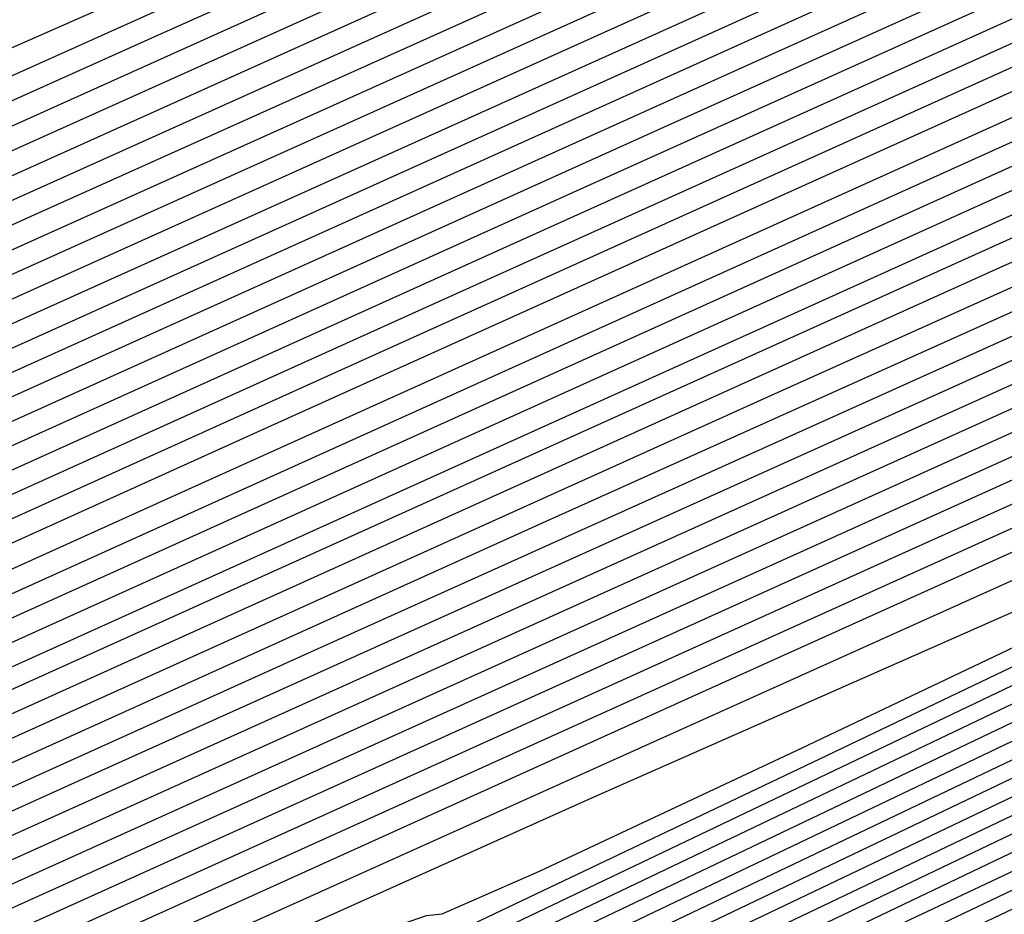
# Model space of a CAD drawing. Extents: x 3249832 to 3255657, y 13789405 to 13793316.
# Tile 364 of 656: x 3254711.84 to 3254712.866, y 13790587.954 to 13790588.887. Entities that reach past the tile are written whole.
import ezdxf

# ---------------------------------------------------------------- set-up
doc = ezdxf.new("R2010")
doc.units = 0
doc.header["$LTSCALE"] = 100
doc.header["$MEASUREMENT"] = 0
for name, color, linetype in [('GRATIO_CON', 10, 'CONTINUOUS'), ('GRATIO_ICON', 7, 'CONTINUOUS'), ('TARGETS_EAST', 7, 'CONTINUOUS')]:
    doc.layers.add(name, color=color, linetype=linetype)

# ---------------------------------------------------------------- blocks, each defined once
blk = doc.blocks.new('Gratio_032316_contours')
at = {"layer": 'GRATIO_CON', "color": 1, "linetype": 'Continuous', "flags": 128}
for points in [[(3254703.8339, 13790583.6476), (3254706.5712, 13790584.9507), (3254709.7909, 13790586.4883), (3254712.5282, 13790587.7952), (3254714.0597, 13790588.5228), (3254714.626, 13790588.7873), (3254714.7093, 13790588.8215), (3254714.7111, 13790588.8191), (3254714.7121, 13790588.8186), (3254714.7123, 13790588.8193), (3254714.7466, 13790588.8382), (3254714.9871, 13790588.9622), (3254715.6406, 13790589.2957), (3254716.8106, 13790589.8908), (3254718.1872, 13790590.5913), (3254719.3576, 13790591.1889), (3254720.0918, 13790591.568), (3254720.8917, 13790591.9853), (3254722.442, 13790592.7905), (3254725.1537, 13790594.1936), (3254728.3408, 13790595.8464)], [(3254703.0221, 13790583.2904), (3254704.4639, 13790583.9676), (3254707.0406, 13790585.1942), (3254710.0713, 13790586.6415), (3254712.6481, 13790587.8718), (3254714.0896, 13790588.5567), (3254714.6228, 13790588.8057), (3254714.7012, 13790588.8378), (3254714.703, 13790588.8356), (3254714.7041, 13790588.8351), (3254714.7044, 13790588.8357), (3254714.7337, 13790588.8518), (3254714.9385, 13790588.9574), (3254715.4949, 13790589.2413), (3254716.491, 13790589.748), (3254717.6631, 13790590.3445), (3254718.6596, 13790590.8532), (3254719.2974, 13790591.1825), (3254720.0669, 13790591.5835), (3254721.6271, 13790592.393), (3254724.3657, 13790593.8095), (3254727.5846, 13790595.4782)], [(3254703.7421, 13790583.6526), (3254705.094, 13790584.2875), (3254707.51, 13790585.4377), (3254710.3518, 13790586.7948), (3254712.7679, 13790587.9484), (3254714.1196, 13790588.5905), (3254714.6195, 13790588.824), (3254714.6931, 13790588.8542), (3254714.695, 13790588.8521), (3254714.696, 13790588.8516), (3254714.6965, 13790588.8522), (3254714.7208, 13790588.8655), (3254714.8899, 13790588.9526), (3254715.3492, 13790589.187), (3254716.1715, 13790589.6053), (3254717.139, 13790590.0976), (3254717.9616, 13790590.5176), (3254718.5029, 13790590.7971), (3254719.2421, 13790591.1817), (3254720.8122, 13790591.9955), (3254723.5777, 13790593.4253), (3254726.8284, 13790595.11), (3254729.5854, 13790596.5514)], [(3254703.9931, 13790583.809), (3254704.462, 13790584.0148), (3254705.724, 13790584.6075), (3254707.9794, 13790585.6812), (3254710.6323, 13790586.9481), (3254712.8877, 13790588.025), (3254714.1495, 13790588.6244), (3254714.6163, 13790588.8424), (3254714.685, 13790588.8706), (3254714.6869, 13790588.8687), (3254714.688, 13790588.8682), (3254714.6886, 13790588.8686), (3254714.7079, 13790588.8791), (3254714.8413, 13790588.9479), (3254715.2035, 13790589.1327), (3254715.8519, 13790589.4625), (3254716.6149, 13790589.8508), (3254717.2636, 13790590.1819), (3254717.7084, 13790590.4116), (3254718.4173, 13790590.7799), (3254719.9972, 13790591.598), (3254722.7897, 13790593.0412), (3254726.0722, 13790594.7418), (3254728.8565, 13790596.1965)], [(3254711.1932, 13790587.2546), (3254713.1273, 13790588.1781), (3254714.2094, 13790588.6922), (3254714.6097, 13790588.8791), (3254714.6689, 13790588.9033), (3254714.6707, 13790588.9017), (3254714.672, 13790588.9012), (3254714.6729, 13790588.9015), (3254714.6821, 13790588.9064), (3254714.7441, 13790588.9383), (3254714.9121, 13790589.024), (3254715.2128, 13790589.177), (3254715.5667, 13790589.3571), (3254715.8676, 13790589.5107), (3254716.1195, 13790589.6407), (3254716.7677, 13790589.9763), (3254718.3674, 13790590.8029), (3254721.2136, 13790592.2729), (3254724.5597, 13790594.0055), (3254727.3987, 13790595.4866)], [(3254701.9933, 13790583.1284), (3254704.3506, 13790584.1812), (3254705.6355, 13790584.7383), (3254706.1168, 13790584.9264), (3254706.1942, 13790584.9331), (3254706.2531, 13790584.9396), (3254706.6218, 13790585.1014), (3254707.6142, 13790585.5674), (3254709.3877, 13790586.4117), (3254711.4737, 13790587.4079), (3254713.2472, 13790588.2547), (3254714.2431, 13790588.7279), (3254714.6363, 13790588.9126), (3254714.7615, 13790588.9709), (3254714.8903, 13790589.0341), (3254715.041, 13790589.1098), (3254715.1689, 13790589.1748), (3254715.3248, 13790589.2552), (3254715.9428, 13790589.5745), (3254717.5524, 13790590.4054), (3254720.4256, 13790591.8887), (3254723.8035, 13790593.6373), (3254726.6698, 13790595.1317), (3254728.2624, 13790595.9821)], [(3254692.1954, 13790578.7312), (3254695.8729, 13790580.3923), (3254699.5123, 13790582.0369), (3254702.7163, 13790583.4811), (3254705.0951, 13790584.5448), (3254706.3911, 13790585.1091), (3254706.8758, 13790585.3014), (3254706.9529, 13790585.3105), (3254707.0065, 13790585.3164), (3254707.3418, 13790585.4636), (3254708.2443, 13790585.8874), (3254709.8571, 13790586.6552), (3254711.7541, 13790587.5612), (3254713.367, 13790588.3312), (3254714.2693, 13790588.7599), (3254714.6032, 13790588.9158), (3254714.6527, 13790588.936), (3254714.7384, 13790588.9781), (3254715.3273, 13790589.2809), (3254716.923, 13790590.1036), (3254719.7767, 13790591.5764), (3254723.1315, 13790593.3125), (3254725.9781, 13790594.796), (3254727.5602, 13790595.6396)], [(3254710.3265, 13790586.8987), (3254712.0346, 13790587.7144), (3254713.4868, 13790588.4078), (3254714.2993, 13790588.7938), (3254714.5999, 13790588.9341), (3254714.6444, 13790588.9523), (3254714.646, 13790588.9511), (3254714.6473, 13790588.9509), (3254714.6483, 13790588.9511), (3254714.7284, 13790588.9926), (3254715.2859, 13790589.2805), (3254716.7985, 13790590.0611), (3254719.5049, 13790591.4582), (3254722.687, 13790593.105), (3254725.3872, 13790594.5123), (3254726.8879, 13790595.3125), (3254727.4304, 13790595.6251)], [(3254711.2653, 13790587.3857), (3254712.5955, 13790588.021), (3254713.7265, 13790588.5609), (3254714.3592, 13790588.8615), (3254714.5933, 13790588.9708), (3254714.628, 13790588.985), (3254714.6292, 13790588.9841), (3254714.6302, 13790588.984), (3254714.631, 13790588.9845), (3254714.7024, 13790589.0221), (3254715.1995, 13790589.2794), (3254716.5481, 13790589.976), (3254718.961, 13790591.2218), (3254721.7979, 13790592.6902), (3254724.2052, 13790593.9448), (3254725.5432, 13790594.6582), (3254726.0268, 13790594.9369), (3254726.0851, 13790594.9963), (3254726.1306, 13790595.0453), (3254726.5114, 13790595.2683), (3254727.5597, 13790595.8436)], [(3254711.7347, 13790587.6292), (3254712.876, 13790588.1742), (3254713.8463, 13790588.6375), (3254714.3891, 13790588.8954), (3254714.59, 13790588.9892), (3254714.6197, 13790589.0013), (3254714.6208, 13790589.0006), (3254714.6217, 13790589.0006), (3254714.6223, 13790589.0012), (3254714.6894, 13790589.0368), (3254715.1563, 13790589.2789), (3254716.4229, 13790589.9334), (3254718.6891, 13790591.1036), (3254721.3534, 13790592.4827), (3254723.6143, 13790593.661), (3254724.8709, 13790594.331), (3254725.3251, 13790594.5928), (3254725.3798, 13790594.6486), (3254725.4264, 13790594.6967), (3254725.8112, 13790594.9207), (3254726.8692, 13790595.5005), (3254728.8273, 13790596.5582)], [(3254711.3945, 13790587.4873), (3254712.2041, 13790587.8727), (3254713.1565, 13790588.3275), (3254713.9661, 13790588.7141), (3254714.4191, 13790588.9293), (3254714.5867, 13790589.0075), (3254714.6115, 13790589.0177), (3254714.6124, 13790589.017), (3254714.6131, 13790589.0171), (3254714.6137, 13790589.018), (3254714.6764, 13790589.0516), (3254715.1131, 13790589.2783), (3254716.2977, 13790589.8908), (3254718.4171, 13790590.9854), (3254720.9089, 13790592.2753), (3254723.0233, 13790593.3773), (3254724.1985, 13790594.0039), (3254724.6233, 13790594.2487), (3254724.6745, 13790594.3009), (3254724.7222, 13790594.3481), (3254725.1109, 13790594.5731), (3254726.1787, 13790595.1573), (3254728.1544, 13790596.2242)], [(3254711.6614, 13790587.6367), (3254712.0246, 13790587.8073), (3254712.6736, 13790588.1162), (3254713.4369, 13790588.4808), (3254714.0859, 13790588.7907), (3254714.449, 13790588.9632), (3254714.5834, 13790589.0259), (3254714.6033, 13790589.034), (3254714.604, 13790589.0335), (3254714.6046, 13790589.0337), (3254714.6051, 13790589.0347), (3254714.6634, 13790589.0663), (3254715.0699, 13790589.2778), (3254716.1725, 13790589.8482), (3254718.1451, 13790590.8673), (3254720.4644, 13790592.0678), (3254722.4324, 13790593.0936), (3254723.5262, 13790593.6768), (3254723.9216, 13790593.9046), (3254723.9692, 13790593.9532), (3254724.018, 13790593.9995), (3254724.4106, 13790594.2254), (3254725.4882, 13790594.8142), (3254727.4816, 13790595.8902)], [(3254711.0516, 13790587.454), (3254712.4361, 13790588.0756), (3254712.9476, 13790588.3015), (3254713.0223, 13790588.33), (3254713.0332, 13790588.3312), (3254713.1013, 13790588.3611), (3254713.2847, 13790588.4472), (3254713.6124, 13790588.6033), (3254713.9979, 13790588.7873), (3254714.3257, 13790588.9438), (3254714.5093, 13790589.031), (3254714.5773, 13790589.0632), (3254714.5876, 13790589.0685), (3254714.6374, 13790589.0959), (3254714.9834, 13790589.2767), (3254715.922, 13790589.763), (3254717.6012, 13790590.6309), (3254719.5753, 13790591.653), (3254721.2505, 13790592.5261), (3254722.1815, 13790593.0225)], [(3254711.7963, 13790587.817), (3254713.1969, 13790588.4475), (3254713.7463, 13790588.6934), (3254713.914, 13790588.7687), (3254714.0816, 13790588.8472), (3254714.2783, 13790588.9407), (3254714.4455, 13790589.0204), (3254714.539, 13790589.0649), (3254714.5738, 13790589.0815), (3254714.579, 13790589.085), (3254714.6245, 13790589.1106), (3254714.9403, 13790589.2762), (3254715.7968, 13790589.7204), (3254717.3292, 13790590.5127), (3254719.1308, 13790591.4455), (3254720.6595, 13790592.2423), (3254721.5092, 13790592.6953), (3254721.8163, 13790592.8724), (3254721.8533, 13790592.9101), (3254721.9054, 13790592.9536), (3254722.3098, 13790593.1826), (3254723.4167, 13790593.7848), (3254725.4632, 13790594.8881), (3254728.235, 13790596.3789)], [(3254702.4719, 13790583.6289), (3254706.4481, 13790585.4262), (3254709.947, 13790587.0081), (3254712.5408, 13790588.181), (3254713.9476, 13790588.8171), (3254714.4672, 13790589.052), (3254714.5448, 13790589.0872), (3254714.5512, 13790589.0903), (3254714.5588, 13790589.0945), (3254714.5654, 13790589.0991), (3254714.61, 13790589.1246), (3254714.8969, 13790589.2756), (3254715.6716, 13790589.6779), (3254717.0573, 13790590.3945), (3254718.6863, 13790591.2381), (3254720.0686, 13790591.9586), (3254720.8368, 13790592.3682), (3254721.1146, 13790592.5283), (3254721.148, 13790592.5624), (3254721.2012, 13790592.605), (3254721.6096, 13790592.8349), (3254722.7262, 13790593.4417), (3254724.7904, 13790594.5541), (3254727.586, 13790596.0576)], [(3254703.0082, 13790583.8967), (3254706.8625, 13790585.639), (3254710.208, 13790587.1516), (3254712.6684, 13790588.2639), (3254714.0003, 13790588.8658), (3254714.4912, 13790589.0878), (3254714.5617, 13790589.1206), (3254714.5986, 13790589.1417), (3254714.8539, 13790589.2761), (3254715.5465, 13790589.6357), (3254716.7853, 13790590.2764), (3254718.2417, 13790591.0307), (3254719.4776, 13790591.6748), (3254720.1645, 13790592.0411), (3254720.4128, 13790592.1842), (3254720.4427, 13790592.2146), (3254720.497, 13790592.2564), (3254720.9093, 13790592.4873), (3254722.0357, 13790593.0985), (3254724.1176, 13790594.22), (3254726.937, 13790595.7362), (3254730.1613, 13790597.4701)], [(3254704.0706, 13790584.4276), (3254707.6682, 13790586.0538), (3254710.6917, 13790587.4206), (3254712.8723, 13790588.4059), (3254714.0475, 13790588.936), (3254714.4813, 13790589.1309), (3254714.5442, 13790589.1589), (3254714.5727, 13790589.1746), (3254714.7677, 13790589.277), (3254715.2961, 13790589.5514), (3254716.2414, 13790590.0403), (3254717.3527, 13790590.6158), (3254718.2957, 13790591.1073), (3254718.8198, 13790591.3868), (3254719.0093, 13790591.496), (3254719.0321, 13790591.5192), (3254719.0886, 13790591.5592), (3254719.5087, 13790591.7921), (3254720.6547, 13790592.4123), (3254722.7719, 13790593.552), (3254725.639, 13790595.0934), (3254728.9176, 13790596.8565)], [(3254700.8064, 13790582.9786), (3254704.6018, 13790584.6931), (3254708.071, 13790586.2612), (3254710.9336, 13790587.5551), (3254712.9743, 13790588.4768), (3254714.0712, 13790588.971), (3254714.4764, 13790589.1524), (3254714.5354, 13790589.1781), (3254714.5597, 13790589.1911), (3254714.7245, 13790589.2775), (3254715.1709, 13790589.5093), (3254715.9694, 13790589.9222), (3254716.9082, 13790590.4084), (3254717.7048, 13790590.8236), (3254718.1475, 13790591.0596), (3254718.3075, 13790591.1519), (3254718.3268, 13790591.1715), (3254718.3844, 13790591.2106), (3254718.8085, 13790591.4444), (3254719.9642, 13790592.0692), (3254722.0991, 13790593.2179), (3254724.99, 13790594.772), (3254728.2958, 13790596.5497)], [(3254701.3941, 13790583.2696), (3254705.133, 13790584.9586), (3254708.4739, 13790586.4686), (3254711.1755, 13790587.6896), (3254713.0762, 13790588.5478), (3254714.0948, 13790589.0061), (3254714.4714, 13790589.1739), (3254714.5266, 13790589.1973), (3254714.5468, 13790589.2076), (3254714.6814, 13790589.278), (3254715.0458, 13790589.4671), (3254715.6975, 13790589.8042), (3254716.4637, 13790590.201), (3254717.1138, 13790590.5398), (3254717.4752, 13790590.7325), (3254717.6058, 13790590.8078), (3254717.6215, 13790590.8238), (3254717.6802, 13790590.862), (3254718.1082, 13790591.0968), (3254719.2737, 13790591.726), (3254721.4263, 13790592.8839), (3254724.341, 13790594.4506), (3254727.6739, 13790596.2429)], [(3254701.9819, 13790583.5606), (3254705.6642, 13790585.224), (3254708.8767, 13790586.676), (3254711.4174, 13790587.8241), (3254713.1782, 13790588.6188), (3254714.1184, 13790589.0412), (3254714.4664, 13790589.1955), (3254714.5178, 13790589.2164), (3254714.5338, 13790589.224), (3254714.6383, 13790589.2785), (3254714.9206, 13790589.425), (3254715.4255, 13790589.6862), (3254716.0189, 13790589.994), (3254716.5222, 13790590.2577), (3254716.8632, 13790590.4421), (3254717.3969, 13790590.7351), (3254718.5849, 13790591.38), (3254720.754, 13790592.549), (3254723.692, 13790594.1291), (3254727.0521, 13790595.9361), (3254730.4743, 13790597.7793)], [(3254703.1573, 13790584.1426), (3254706.7266, 13790585.7549), (3254709.6823, 13790587.0907), (3254711.9011, 13790588.0931), (3254713.3821, 13790588.7607), (3254714.1657, 13790589.1113), (3254714.4565, 13790589.2385), (3254714.5002, 13790589.2548), (3254714.5079, 13790589.257), (3254714.552, 13790589.2794), (3254714.6702, 13790589.3407), (3254714.8816, 13790589.45), (3254715.13, 13790589.5789), (3254715.3407, 13790589.6893), (3254715.5204, 13790589.7863), (3254716.0028, 13790590.048), (3254717.2029, 13790590.6954), (3254719.4081, 13790591.8815), (3254722.394, 13790593.4864), (3254725.8084, 13790595.3225), (3254729.286, 13790597.1955)], [(3254692.4447, 13790579.4765), (3254693.9195, 13790580.094), (3254694.8219, 13790580.4629), (3254695.7079, 13790580.8348), (3254697.3278, 13790581.5479), (3254700.1787, 13790582.826), (3254703.745, 13790584.4337), (3254707.2578, 13790586.0204), (3254710.0852, 13790587.2981), (3254712.143, 13790588.2276), (3254713.4841, 13790588.8317), (3254714.1913, 13790589.1474), (3254714.4667, 13790589.2679), (3254714.5427, 13790589.3004), (3254714.6089, 13790589.3323), (3254714.6855, 13790589.3712), (3254714.7499, 13790589.4049), (3254714.849, 13790589.4584), (3254715.3057, 13790589.7045), (3254716.5119, 13790590.3531), (3254718.7351, 13790591.5477), (3254721.7449, 13790593.1651), (3254725.1866, 13790595.0157), (3254728.6918, 13790596.9035)], [(3254691.1409, 13790578.9669), (3254692.98, 13790579.7421), (3254694.4663, 13790580.3647), (3254695.3756, 13790580.7371), (3254696.2682, 13790581.1125), (3254697.9006, 13790581.8318), (3254700.7694, 13790583.1183), (3254704.3327, 13790584.7247), (3254707.789, 13790586.2859), (3254710.488, 13790587.5055), (3254712.3848, 13790588.3621), (3254713.5859, 13790588.9028), (3254714.274, 13790589.215), (3254714.9379, 13790589.5467), (3254716.1424, 13790590.1862), (3254718.3035, 13790591.3443), (3254721.242, 13790592.9223), (3254724.6294, 13790594.7436), (3254728.1169, 13790596.6219)], [(3254691.6619, 13790579.2263), (3254693.5153, 13790580.0077), (3254695.013, 13790580.6355), (3254695.9292, 13790581.0113), (3254696.8285, 13790581.3903), (3254698.4734, 13790582.1157), (3254701.3601, 13790583.4106), (3254704.9205, 13790585.0157), (3254708.3202, 13790586.5513), (3254710.8908, 13790587.7129), (3254712.6266, 13790588.4968), (3254713.6875, 13790588.9742), (3254714.2931, 13790589.2489), (3254714.9014, 13790589.5534), (3254716.0298, 13790590.1526), (3254718.063, 13790591.2422), (3254720.854, 13790592.741), (3254724.1231, 13790594.4989), (3254727.5569, 13790596.3484)], [(3254690.8905, 13790578.9855), (3254692.7039, 13790579.7452), (3254694.5859, 13790580.5388), (3254696.1065, 13790581.177), (3254697.0364, 13790581.5597), (3254697.9491, 13790581.9458), (3254699.6191, 13790582.6835), (3254702.5415, 13790583.9951), (3254706.0959, 13790585.5977), (3254709.3826, 13790587.0822), (3254711.6964, 13790588.1277), (3254713.1101, 13790588.766), (3254713.8907, 13790589.1169), (3254714.3312, 13790589.3167), (3254714.8283, 13790589.5669), (3254715.8046, 13790590.0856), (3254717.5818, 13790591.0379), (3254720.078, 13790592.3785), (3254723.1105, 13790594.0093), (3254726.4371, 13790595.8013), (3254729.5778, 13790597.5011)], [(3254691.3976, 13790579.2391), (3254693.2248, 13790580.0046), (3254695.1212, 13790580.8044), (3254696.6533, 13790581.4477), (3254697.6063, 13790581.8413), (3254698.6396, 13790582.2824), (3254700.6311, 13790583.1661), (3254704.1084, 13790584.7287), (3254708.1971, 13790586.5724), (3254711.6727, 13790588.1403), (3254713.6629, 13790589.0401), (3254714.7058, 13790589.5349), (3254715.692, 13790590.0521), (3254717.3412, 13790590.9358), (3254719.69, 13790592.1973), (3254722.6041, 13790593.7646), (3254725.8771, 13790595.5277), (3254729.0129, 13790597.2246)], [(3254691.9048, 13790579.4927), (3254693.7458, 13790580.264), (3254695.6565, 13790581.07), (3254697.2001, 13790581.7185), (3254698.1558, 13790582.1136), (3254699.1668, 13790582.5452), (3254701.0922, 13790583.3994), (3254704.4507, 13790584.9087), (3254708.3999, 13790586.6893), (3254711.7567, 13790588.2038), (3254713.6768, 13790589.0716), (3254714.6686, 13790589.5413), (3254715.5794, 13790590.0186), (3254717.1006, 13790590.8337), (3254719.302, 13790592.016), (3254722.0978, 13790593.5198), (3254725.3172, 13790595.2542), (3254728.4479, 13790596.9482)], [(3254692.4119, 13790579.7463), (3254694.2668, 13790580.5234), (3254696.1918, 13790581.3356), (3254697.7468, 13790581.9892), (3254698.7053, 13790582.3859), (3254699.694, 13790582.8079), (3254701.5532, 13790583.6328), (3254704.7931, 13790585.0887), (3254708.6026, 13790586.8063), (3254711.8408, 13790588.2672), (3254713.6906, 13790589.1031), (3254714.6315, 13790589.5478), (3254715.4668, 13790589.985), (3254716.86, 13790590.7315), (3254718.914, 13790591.8348), (3254721.5915, 13790593.2751), (3254724.7573, 13790594.9806), (3254727.883, 13790596.6718)], [(3254691.9747, 13790579.6588), (3254693.4262, 13790580.2535), (3254695.3087, 13790581.0423), (3254697.2624, 13790581.8668), (3254698.8404, 13790582.5307), (3254699.8043, 13790582.9306), (3254700.7484, 13790583.3335), (3254702.4753, 13790584.0996), (3254705.4777, 13790585.4486), (3254709.008, 13790587.0402), (3254712.0088, 13790588.394), (3254713.7183, 13790589.1662), (3254714.5571, 13790589.5607), (3254715.2416, 13790589.918), (3254716.3788, 13790590.5273), (3254718.1379, 13790591.4723), (3254720.5789, 13790592.7855), (3254723.6374, 13790594.4335), (3254726.7531, 13790596.119), (3254729.2417, 13790597.4788)], [(3254702.9364, 13790584.333), (3254705.8199, 13790585.6287), (3254709.2102, 13790587.1576), (3254712.0914, 13790588.4587), (3254713.7014, 13790589.1857), (3254714.2947, 13790589.4534), (3254714.3796, 13790589.4915), (3254714.3797, 13790589.4914), (3254714.3801, 13790589.4912), (3254714.3811, 13790589.4904), (3254714.4103, 13790589.5037), (3254714.6048, 13790589.6053), (3254715.1291, 13790589.8844), (3254716.1382, 13790590.4251), (3254717.7499, 13790591.291), (3254720.0725, 13790592.5408), (3254723.0775, 13790594.16), (3254726.1882, 13790595.8426), (3254728.6914, 13790597.2097)], [(3254703.3974, 13790584.5664), (3254706.1622, 13790585.8087), (3254709.4129, 13790587.2746), (3254712.1754, 13790588.5219), (3254713.7193, 13790589.2188), (3254714.2884, 13790589.4752), (3254714.3699, 13790589.5115), (3254714.3701, 13790589.5115), (3254714.3705, 13790589.5114), (3254714.3713, 13790589.5109), (3254714.3965, 13790589.5224), (3254714.5643, 13790589.6101), (3254715.0166, 13790589.8508), (3254715.8977, 13790590.323), (3254717.3619, 13790591.1098), (3254719.5662, 13790592.296), (3254722.5175, 13790593.8864), (3254725.6233, 13790595.5662), (3254728.141, 13790596.9406)], [(3254703.8584, 13790584.7998), (3254706.5044, 13790585.9887), (3254709.6155, 13790587.3916), (3254712.2595, 13790588.5852), (3254713.7372, 13790589.2519), (3254714.282, 13790589.497), (3254714.3602, 13790589.5316), (3254714.3605, 13790589.5315), (3254714.3608, 13790589.5316), (3254714.3615, 13790589.5313), (3254714.3827, 13790589.5411), (3254714.5238, 13790589.6148), (3254714.9041, 13790589.8173), (3254715.6571, 13790590.2208), (3254716.9739, 13790590.9285), (3254719.0599, 13790592.0513), (3254721.9576, 13790593.6129), (3254725.0584, 13790595.2898), (3254727.5907, 13790596.6714)], [(3254703.3843, 13790584.6475), (3254704.7805, 13790585.2666), (3254707.189, 13790586.3488), (3254710.0209, 13790587.6257), (3254712.4277, 13790588.7118), (3254713.773, 13790589.3181), (3254714.2693, 13790589.5406), (3254714.3408, 13790589.5717), (3254714.3412, 13790589.5717), (3254714.3415, 13790589.572), (3254714.342, 13790589.5722), (3254714.3552, 13790589.5785), (3254714.4428, 13790589.6244), (3254714.679, 13790589.7501), (3254715.176, 13790590.0165), (3254716.1979, 13790590.566), (3254718.0473, 13790591.5617), (3254720.8377, 13790593.0658), (3254723.9285, 13790594.7369), (3254726.4901, 13790596.1332), (3254727.9069, 13790596.9257)], [(3254703.9115, 13790584.9103), (3254705.2415, 13790585.5), (3254707.5312, 13790586.5288), (3254710.2235, 13790587.7427), (3254712.5117, 13790588.7751), (3254713.791, 13790589.3512), (3254714.2629, 13790589.5624), (3254714.331, 13790589.5918), (3254714.3316, 13790589.5917), (3254714.3319, 13790589.5922), (3254714.3322, 13790589.5926), (3254714.3414, 13790589.5972), (3254714.4023, 13790589.6291), (3254714.5665, 13790589.7165), (3254714.9354, 13790589.9143), (3254715.8099, 13790590.3848), (3254717.5409, 13790591.317), (3254720.2778, 13790592.7922), (3254723.3636, 13790594.4605), (3254725.9398, 13790595.8641), (3254727.3671, 13790596.6612)], [(3254703.6506, 13790584.8368), (3254704.4387, 13790585.173), (3254705.7025, 13790585.7334), (3254707.8735, 13790586.7089), (3254710.4262, 13790587.8597), (3254712.5958, 13790588.8384), (3254713.8089, 13790589.3843), (3254714.2566, 13790589.5842), (3254714.3213, 13790589.6119), (3254714.3219, 13790589.6118), (3254714.3222, 13790589.6124), (3254714.3225, 13790589.613), (3254714.3276, 13790589.6158), (3254714.3618, 13790589.6339), (3254714.454, 13790589.683), (3254714.6948, 13790589.8122), (3254715.4219, 13790590.2035), (3254717.0346, 13790591.0722), (3254719.7179, 13790592.5187), (3254722.7986, 13790594.1841), (3254725.3894, 13790595.5949), (3254726.8274, 13790596.3967), (3254727.3477, 13790596.711)], [(3254703.2145, 13790584.6968), (3254704.2001, 13790585.1092), (3254704.9659, 13790585.4358), (3254706.1635, 13790585.9668), (3254708.2158, 13790586.8889), (3254710.6288, 13790587.9767), (3254712.6799, 13790588.9017), (3254713.8268, 13790589.4174), (3254714.2502, 13790589.6061), (3254714.3116, 13790589.6319), (3254714.3901, 13790589.6738), (3254714.9351, 13790589.968), (3254716.4138, 13790590.7656), (3254719.0593, 13790592.1922), (3254722.1701, 13790593.8737), (3254724.8105, 13790595.3105), (3254726.2791, 13790596.1276), (3254726.8112, 13790596.4469), (3254726.876, 13790596.5145), (3254726.9003, 13790596.5567), (3254727.1414, 13790596.72)], [(3254711.0342, 13790588.2107), (3254712.848, 13790589.0282), (3254713.8626, 13790589.4836), (3254714.2375, 13790589.6496), (3254714.2922, 13790589.6718), (3254714.293, 13790589.6713), (3254714.2932, 13790589.672), (3254714.293, 13790589.6734), (3254714.3639, 13790589.7134), (3254714.8627, 13790589.9839), (3254716.2175, 13790590.7153), (3254718.6422, 13790592.0233), (3254721.4936, 13790593.5648), (3254723.9139, 13790594.8821), (3254725.2601, 13790595.6311), (3254725.7478, 13790595.9238), (3254725.8071, 13790595.9858), (3254725.8329, 13790596.0265), (3254726.0783, 13790596.1906), (3254726.7608, 13790596.6063), (3254728.0035, 13790597.3473)], [(3254711.2368, 13790588.3277), (3254712.9321, 13790589.0915), (3254713.8805, 13790589.5167), (3254714.2311, 13790589.6714), (3254714.2825, 13790589.6917), (3254714.2833, 13790589.691), (3254714.2835, 13790589.6916), (3254714.2832, 13790589.6932), (3254714.3505, 13790589.7321), (3254714.8263, 13790589.9911), (3254716.1192, 13790590.69), (3254718.4336, 13790591.9389), (3254721.1552, 13790593.4105), (3254723.4655, 13790594.6679), (3254724.7505, 13790595.3829), (3254725.216, 13790595.6623), (3254725.2727, 13790595.7215), (3254725.2992, 13790595.7614), (3254725.5467, 13790595.9259), (3254726.2342, 13790596.344), (3254727.4856, 13790597.0898)], [(3254711.4395, 13790588.4447), (3254713.0162, 13790589.1548), (3254713.8984, 13790589.5498), (3254714.2247, 13790589.6931), (3254714.2727, 13790589.7115), (3254714.2736, 13790589.7106), (3254714.2738, 13790589.7113), (3254714.2733, 13790589.7131), (3254714.3371, 13790589.7508), (3254714.7899, 13790589.9983), (3254716.0209, 13790590.6647), (3254718.2249, 13790591.8545), (3254720.8169, 13790593.2562), (3254723.0171, 13790594.4537), (3254724.241, 13790595.1347), (3254724.6843, 13790595.4008), (3254724.7383, 13790595.4571), (3254724.7655, 13790595.4964), (3254725.0151, 13790595.6612), (3254725.7076, 13790596.0816), (3254726.9676, 13790596.8322), (3254728.5365, 13790597.765)], [(3254711.6421, 13790588.5617), (3254713.1003, 13790589.2181), (3254713.9163, 13790589.583), (3254714.2181, 13790589.7156), (3254714.262, 13790589.7338), (3254714.3233, 13790589.7689), (3254714.7534, 13790590.0048), (3254715.9226, 13790590.6389), (3254718.0162, 13790591.77), (3254720.4786, 13790593.1018), (3254722.5688, 13790594.2395), (3254723.7314, 13790594.8864), (3254724.1526, 13790595.1392), (3254724.2039, 13790595.1927), (3254724.2319, 13790595.2313), (3254724.4835, 13790595.3964), (3254725.181, 13790595.8192), (3254726.4497, 13790596.5747), (3254728.0292, 13790597.5137)], [(3254710.6116, 13790588.1491), (3254712.0475, 13790588.7957), (3254713.2684, 13790589.3447), (3254713.952, 13790589.6492), (3254714.2052, 13790589.7594), (3254714.2421, 13790589.7746), (3254714.2965, 13790589.807), (3254714.6806, 13790590.0196), (3254715.7261, 13790590.5884), (3254717.5989, 13790591.6012), (3254719.8019, 13790592.7932), (3254721.6721, 13790593.8111), (3254722.7123, 13790594.39), (3254723.0892, 13790594.6161), (3254723.135, 13790594.664), (3254723.1645, 13790594.7011), (3254723.4204, 13790594.867), (3254724.1278, 13790595.2945), (3254725.4139, 13790596.0596), (3254727.0147, 13790597.011), (3254728.5684, 13790597.9409)], [(3254710.9539, 13790588.3291), (3254712.2501, 13790588.9128), (3254713.3525, 13790589.408), (3254713.9699, 13790589.6823), (3254714.1988, 13790589.7813), (3254714.2321, 13790589.795), (3254714.2831, 13790589.826), (3254714.6442, 13790590.027), (3254715.6278, 13790590.5632), (3254717.3902, 13790591.5169), (3254719.4636, 13790592.6388), (3254721.2237, 13790593.597), (3254722.2028, 13790594.1417), (3254722.5575, 13790594.3546), (3254722.6006, 13790594.3997), (3254722.6308, 13790594.436), (3254722.8888, 13790594.6023), (3254723.6012, 13790595.0322), (3254724.896, 13790595.8021), (3254726.5075, 13790596.7597), (3254728.0715, 13790597.6957)], [(3254711.2961, 13790588.5092), (3254712.4528, 13790589.0298), (3254713.4366, 13790589.4712), (3254713.9878, 13790589.7154), (3254714.1923, 13790589.8032), (3254714.2222, 13790589.8154), (3254714.2697, 13790589.8451), (3254714.6078, 13790590.0344), (3254715.5295, 13790590.5379), (3254717.1816, 13790591.4325), (3254719.1252, 13790592.4845), (3254720.7754, 13790593.3828), (3254721.6932, 13790593.8935), (3254722.0257, 13790594.0931), (3254722.0662, 13790594.1353), (3254722.0971, 13790594.1709), (3254722.3572, 13790594.3376), (3254723.0746, 13790594.7698), (3254724.3781, 13790595.5445), (3254726.0003, 13790596.5084), (3254727.5746, 13790597.4506)], [(3254711.6384, 13790588.6892), (3254712.6554, 13790589.1468), (3254713.5205, 13790589.5348), (3254714.0054, 13790589.749), (3254714.1854, 13790589.826), (3254714.2117, 13790589.8368), (3254714.2558, 13790589.865), (3254714.5711, 13790590.0423), (3254715.4311, 13790590.5129), (3254716.9729, 13790591.3482), (3254718.7869, 13790592.3302), (3254720.327, 13790593.1686), (3254721.1837, 13790593.6453), (3254721.494, 13790593.8315), (3254721.5318, 13790593.871), (3254721.5634, 13790593.9058), (3254721.8256, 13790594.0729), (3254722.548, 13790594.5074), (3254723.8602, 13790595.287), (3254725.493, 13790596.2571), (3254727.0777, 13790597.2054), (3254728.3144, 13790597.9592)], [(3254711.6958, 13790588.7676), (3254712.3229, 13790589.0493), (3254713.0605, 13790589.3812), (3254713.688, 13790589.6626), (3254714.0396, 13790589.818), (3254714.1701, 13790589.874), (3254714.189, 13790589.8825), (3254714.2266, 13790589.9073), (3254714.4967, 13790590.0599), (3254715.2338, 13790590.4636), (3254716.5553, 13790591.1798), (3254718.1102, 13790592.0216), (3254719.4303, 13790592.7402), (3254720.1646, 13790593.1488), (3254720.4306, 13790593.3085), (3254720.463, 13790593.3423), (3254720.496, 13790593.3757), (3254720.7625, 13790593.5434), (3254721.4948, 13790593.9827), (3254722.8243, 13790594.7719), (3254724.4785, 13790595.7544), (3254726.0838, 13790596.715), (3254727.3367, 13790597.4786)], [(3254711.8193, 13790588.8521), (3254712.1568, 13790589.001), (3254712.6652, 13790589.2294), (3254713.2631, 13790589.4984), (3254713.7717, 13790589.7265), (3254714.0568, 13790589.8525), (3254714.1625, 13790589.8981), (3254714.1776, 13790589.9054), (3254714.212, 13790589.9285), (3254714.4595, 13790590.0687), (3254715.1352, 13790590.439), (3254716.3465, 13790591.0956), (3254717.7718, 13790591.8673), (3254718.9819, 13790592.526), (3254719.655, 13790592.9006), (3254719.8989, 13790593.0469), (3254719.9286, 13790593.0779), (3254719.9623, 13790593.1106), (3254720.2309, 13790593.2787), (3254720.9682, 13790593.7204), (3254722.3064, 13790594.5144)]]:
    blk.add_lwpolyline(points, dxfattribs=at)
at = {"layer": 'GRATIO_ICON', "color": 7, "linetype": 'Continuous', "flags": 128}
for points in [[(3254710.9127, 13790587.1014), (3254713.0075, 13790588.1015), (3254714.1795, 13790588.6583), (3254714.613, 13790588.8607), (3254714.677, 13790588.8869), (3254714.6788, 13790588.8852), (3254714.68, 13790588.8847), (3254714.6808, 13790588.885), (3254714.695, 13790588.8927), (3254714.7927, 13790588.9431), (3254715.0578, 13790589.0783), (3254715.5324, 13790589.3197), (3254716.0908, 13790589.6039), (3254716.5656, 13790589.8463), (3254716.914, 13790590.0262), (3254717.5925, 13790590.3781), (3254719.1823, 13790591.2004), (3254722.0016, 13790592.657), (3254725.316, 13790594.3737), (3254728.1276, 13790595.8416)], [(3254710.7959, 13790587.1422), (3254712.3151, 13790587.8677), (3254713.6066, 13790588.4844), (3254714.3292, 13790588.8277), (3254714.5966, 13790588.9525), (3254714.6362, 13790588.9687), (3254714.6376, 13790588.9676), (3254714.6388, 13790588.9674), (3254714.6396, 13790588.9678), (3254714.7154, 13790589.0073), (3254715.2427, 13790589.28), (3254716.6733, 13790590.0185), (3254719.233, 13790591.34), (3254722.2424, 13790592.8976), (3254724.7962, 13790594.2285), (3254726.2155, 13790594.9853), (3254726.7286, 13790595.281), (3254726.7904, 13790595.344), (3254726.8348, 13790595.3939), (3254727.2117, 13790595.616)], [(3254711.6805, 13790587.7048), (3254712.1886, 13790587.9265), (3254712.2636, 13790587.9526), (3254712.2799, 13790587.9544), (3254712.3814, 13790587.9989), (3254712.6546, 13790588.1273), (3254713.143, 13790588.3597), (3254713.7174, 13790588.6341), (3254714.2057, 13790588.8672), (3254714.479, 13790588.997), (3254714.58, 13790589.0442), (3254714.595, 13790589.0503), (3254714.5956, 13790589.05), (3254714.596, 13790589.0503), (3254714.5964, 13790589.0514), (3254714.6505, 13790589.081), (3254715.0267, 13790589.2773), (3254716.0473, 13790589.8056), (3254717.8732, 13790590.7491), (3254720.0198, 13790591.8604), (3254721.8414, 13790592.8098), (3254722.8538, 13790593.3496)], [(3254703.5394, 13790584.1622), (3254707.2654, 13790585.8464), (3254710.4499, 13790587.2861), (3254712.7704, 13790588.3349), (3254714.0239, 13790588.9009), (3254714.4863, 13790589.1094), (3254714.553, 13790589.1398), (3254714.5856, 13790589.1581), (3254714.8108, 13790589.2766), (3254715.4213, 13790589.5935), (3254716.5133, 13790590.1584), (3254717.7972, 13790590.8232), (3254718.8867, 13790591.3911), (3254719.4922, 13790591.7139), (3254719.7111, 13790591.8401), (3254719.7374, 13790591.8669), (3254719.7928, 13790591.9078), (3254720.209, 13790592.1397), (3254721.3452, 13790592.7554), (3254723.4447, 13790593.886), (3254726.288, 13790595.4148), (3254729.5395, 13790597.1633)], [(3254702.5696, 13790583.8516), (3254706.1954, 13790585.4895), (3254709.2795, 13790586.8833), (3254711.6592, 13790587.9586), (3254713.2802, 13790588.6897), (3254714.1421, 13790589.0763), (3254714.4615, 13790589.217), (3254714.509, 13790589.2356), (3254714.5209, 13790589.2405), (3254714.5951, 13790589.2789), (3254714.7954, 13790589.3828), (3254715.1536, 13790589.5681), (3254715.5745, 13790589.7864), (3254715.9314, 13790589.9735), (3254716.1918, 13790590.1142), (3254716.6999, 13790590.3915), (3254717.8939, 13790591.0377), (3254720.081, 13790592.2152), (3254723.043, 13790593.8078), (3254726.4303, 13790595.6293), (3254729.8802, 13790597.4874)], [(3254692.1829, 13790579.4857), (3254694.0506, 13790580.2733), (3254695.5598, 13790580.9062), (3254696.4828, 13790581.2855), (3254697.3888, 13790581.668), (3254699.0462, 13790582.3996), (3254701.9508, 13790583.7029), (3254705.5082, 13790585.3067), (3254708.8514, 13790586.8168), (3254711.2936, 13790587.9203), (3254712.8683, 13790588.6314), (3254713.7891, 13790589.0455), (3254714.3121, 13790589.2828), (3254714.8648, 13790589.5602), (3254715.9172, 13790590.1191), (3254717.8224, 13790591.1401), (3254720.466, 13790592.5598), (3254723.6168, 13790594.2541), (3254726.997, 13790596.0748), (3254730.1427, 13790597.7775)], [(3254691.4782, 13790579.4096), (3254692.919, 13790579.9999), (3254694.7878, 13790580.7829), (3254696.7271, 13790581.6012), (3254698.2936, 13790582.26), (3254699.2548, 13790582.6582), (3254700.2212, 13790583.0707), (3254702.0143, 13790583.8662), (3254705.1354, 13790585.2686), (3254708.8053, 13790586.9232), (3254711.9248, 13790588.3306), (3254713.7044, 13790589.1347), (3254714.5943, 13790589.5543), (3254715.3542, 13790589.9515), (3254716.6194, 13790590.6294), (3254718.5259, 13790591.6535), (3254721.0852, 13790593.0303), (3254724.1973, 13790594.7071), (3254727.3181, 13790596.3954)], [(3254702.8571, 13790584.3847), (3254704.3194, 13790585.0332), (3254706.8467, 13790586.1688), (3254709.8182, 13790587.5087), (3254712.3436, 13790588.6485), (3254713.7551, 13790589.285), (3254714.2756, 13790589.5188), (3254714.3505, 13790589.5517), (3254714.3508, 13790589.5516), (3254714.3512, 13790589.5518), (3254714.3518, 13790589.5517), (3254714.369, 13790589.5598), (3254714.4833, 13790589.6196), (3254714.7916, 13790589.7837), (3254715.4165, 13790590.1186), (3254716.5859, 13790590.7473), (3254718.5536, 13790591.8065), (3254721.3977, 13790593.3393), (3254724.4934, 13790595.0133), (3254727.0404, 13790596.4023), (3254728.4467, 13790597.1902)], [(3254703.7613, 13790584.9675), (3254704.7496, 13790585.3815), (3254705.4931, 13790585.6986), (3254706.6245, 13790586.2002), (3254708.558, 13790587.0689), (3254710.8315, 13790588.0937), (3254712.764, 13790588.9649), (3254713.8447, 13790589.4505), (3254714.2438, 13790589.6279), (3254714.3017, 13790589.6523), (3254714.3768, 13790589.6926), (3254714.8989, 13790589.9751), (3254716.3157, 13790590.7399), (3254718.8509, 13790592.1075), (3254721.8319, 13790593.7191), (3254724.3622, 13790595.0962), (3254725.7696, 13790595.8794), (3254726.2795, 13790596.1854), (3254726.3415, 13790596.2502), (3254726.3666, 13790596.2916), (3254726.6098, 13790596.4553), (3254727.2874, 13790596.8687)], [(3254710.2694, 13790587.9691), (3254711.8448, 13790588.6787), (3254713.1843, 13790589.2814), (3254713.9341, 13790589.6161), (3254714.2116, 13790589.7375), (3254714.252, 13790589.7542), (3254714.3099, 13790589.7879), (3254714.717, 13790590.0122), (3254715.8243, 13790590.6137), (3254717.8076, 13790591.6856), (3254720.1402, 13790592.9475), (3254722.1204, 13790594.0253), (3254723.2219, 13790594.6382), (3254723.6209, 13790594.8777), (3254723.6695, 13790594.9284), (3254723.6982, 13790594.9662), (3254723.9519, 13790595.1317), (3254724.6544, 13790595.5569), (3254725.9318, 13790596.3171), (3254727.522, 13790597.2624)], [(3254711.2348, 13790588.5342), (3254711.9807, 13790588.8693), (3254712.858, 13790589.264), (3254713.6042, 13790589.5987), (3254714.0225, 13790589.7835), (3254714.1778, 13790589.85), (3254714.2003, 13790589.8597), (3254714.2412, 13790589.8861), (3254714.5339, 13790590.0511), (3254715.3324, 13790590.4882), (3254716.7641, 13790591.264), (3254718.4485, 13790592.1759), (3254719.8786, 13790592.9544), (3254720.6741, 13790593.397), (3254720.9623, 13790593.57), (3254720.9974, 13790593.6066), (3254721.0297, 13790593.6407), (3254721.294, 13790593.8081), (3254722.0214, 13790594.2451), (3254723.3422, 13790595.0294), (3254724.9858, 13790596.0058), (3254726.5807, 13790596.9602), (3254727.8256, 13790597.7189)]]:
    blk.add_lwpolyline(points, dxfattribs=at)

msp = doc.modelspace()

# ---------------------------------------------------------------- linework, layer by layer
at = {"layer": 'TARGETS_EAST', "color": 1, "const_width": 2.5}
msp.add_lwpolyline([(3254706.2075, 13790587.8749, 1), (3254723.7075, 13790587.8749, 1)], format="xyb", close=True, dxfattribs=at)

# ---------------------------------------------------------------- block references
at = {"layer": 'TARGETS_EAST'}
msp.add_blockref('Gratio_032316_contours', (0, 0), dxfattribs=at)

doc.saveas('drawing.dxf')
